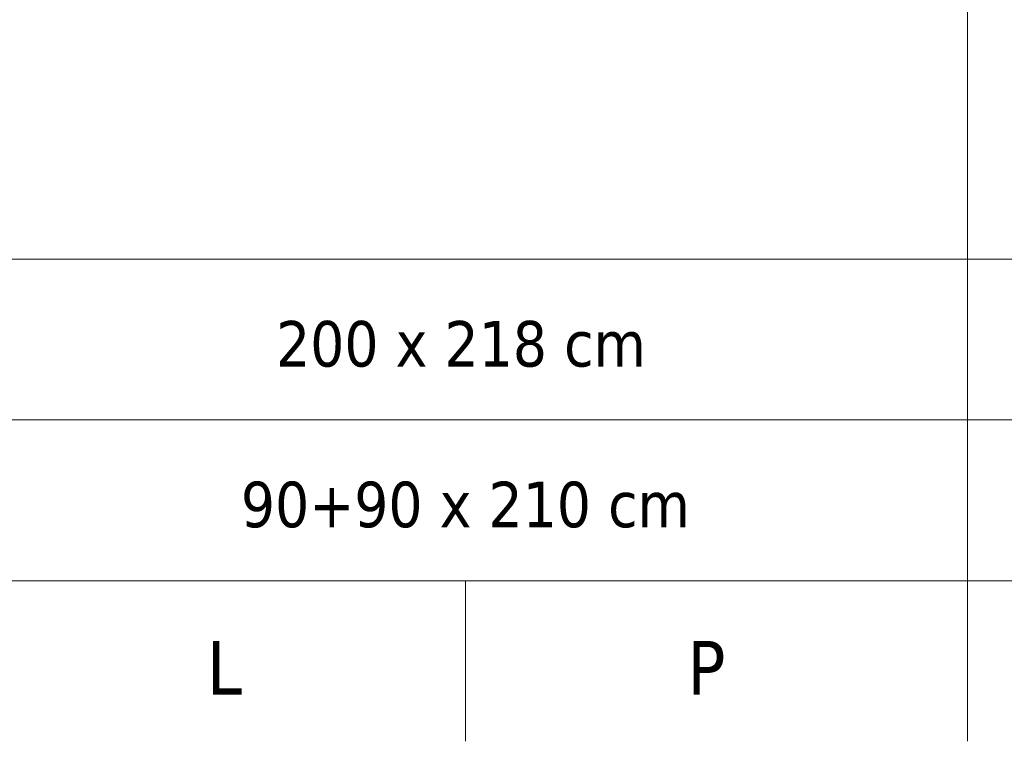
# Model space of a CAD drawing. Header units: millimetres. Extents: x 15214 to 140083, y -437840 to -79279.
# Tile 512 of 656: x 69854 to 70222, y -215125 to -214856. Entities that reach past the tile are written whole.
import ezdxf

# ---------------------------------------------------------------- set-up
doc = ezdxf.new("R2010")
doc.units = ezdxf.units.MM
doc.layers.add('B_widok', color=8, linetype='Continuous', lineweight=9)
doc.styles.add('ARIAL', font='tahoma.ttf')

msp = doc.modelspace()

# ---------------------------------------------------------------- linework, layer by layer
at = {"layer": 'B_widok', "linetype": 'ByBlock', "ltscale": 5}
for p, q in [((70208.20707, -215125.01017), (70208.20707, -213926.85385)), ((67259.04094, -214945.04999), (70568.14007, -214945.04999)), ((67259.04094, -215005.04999), (70568.14259, -215005.04999)), ((67259.04094, -215065.04999), (70568.1451, -215065.04999)), ((67259.04094, -215065.04999), (70568.1451, -215065.04999)), ((67259.04094, -215065.04999), (70568.1451, -215065.04999)), ((70020.74822, -215065.01017), (70020.74822, -215125.01017))]:
    msp.add_line(p, q, dxfattribs=at)

# ---------------------------------------------------------------- texts
at = {"layer": 'B_widok', "linetype": 'ByBlock', "ltscale": 5, "attachment_point": 1, "style": 'ARIAL'}
for s, insert, char_height, width in [('\\pxqc;{\\C4;200} x {\\C4;218} cm', (69937.70778, -214968.08695), 17, 162.7637979), ('\\pxqc;90+90 x 210 cm', (69840.74822, -215028.08695), 17, 360), ('\\pxqc;L', (69840.74822, -215087.53933), 20, 180), ('\\pxqc;P', (70020.74822, -215087.53933), 20, 180)]:
    msp.add_mtext(s, dxfattribs=dict(at, insert=insert, char_height=char_height, width=width))

doc.saveas('drawing.dxf')
